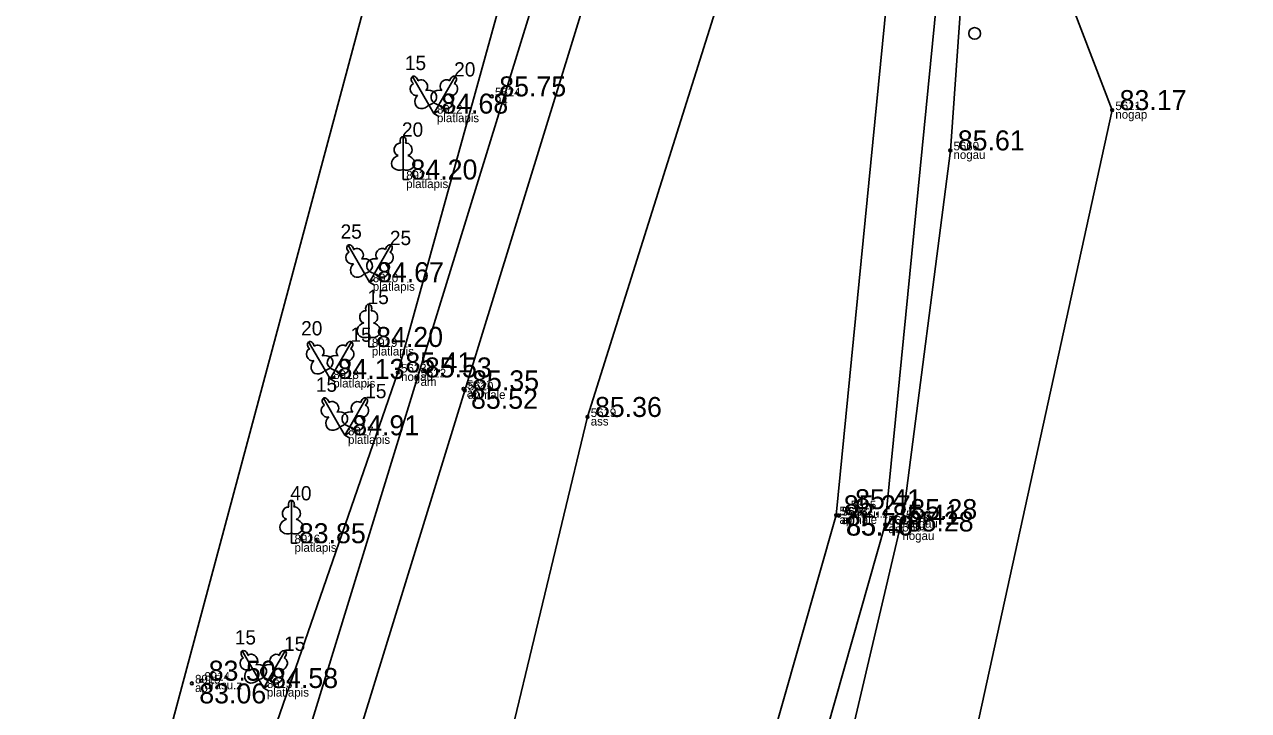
# Model space of a CAD drawing. Extents: x 614911 to 615803, y 262110 to 264311.
# Drawn here: x 615549.17 to 615592.01, y 262819.32 to 262843.34 of the extents above; entities that cross this region are included whole.
import ezdxf

# ---------------------------------------------------------------- set-up
doc = ezdxf.new("R2010")
doc.units = 0
for name, color, linetype in [('Level 1', 7, 'Continuous'), ('Level 31', 7, 'Continuous'), ('Level 37', 7, 'Continuous'), ('Level 53', 7, 'Continuous'), ('Level 54', 7, 'Continuous'), ('Level 57', 7, 'Continuous'), ('Level 58', 7, 'Continuous')]:
    doc.layers.add(name, color=color, linetype=linetype)

msp = doc.modelspace()

# ---------------------------------------------------------------- linework, layer by layer
at = {"layer": 'Level 1'}
for p, q in [((615563.322, 262840.52), (615563.495, 262840.219)), ((615563.668, 262840.52), (615563.495, 262840.219)), ((615563.495, 262840.219), (615563.668, 262840.319)), ((615563.495, 262840.219), (615563.668, 262840.119)), ((615562.418, 262838.258), (615562.418, 262837.911)), ((615562.418, 262837.911), (615562.618, 262837.911)), ((615561.073, 262834.617), (615561.246, 262834.316)), ((615561.419, 262834.617), (615561.246, 262834.316)), ((615561.246, 262834.316), (615561.419, 262834.416)), ((615561.246, 262834.316), (615561.419, 262834.216)), ((615561.215, 262832.396), (615561.215, 262832.049)), ((615561.215, 262832.049), (615561.415, 262832.049)), ((615559.692, 262831.231), (615559.865, 262830.93)), ((615560.038, 262831.231), (615559.865, 262830.93)), ((615559.865, 262830.93), (615560.038, 262831.03)), ((615559.865, 262830.93), (615560.038, 262830.83)), ((615560.209, 262829.257), (615560.382, 262828.956)), ((615560.555, 262829.257), (615560.382, 262828.956)), ((615560.382, 262828.956), (615560.555, 262829.056)), ((615560.382, 262828.956), (615560.555, 262828.856)), ((615558.51, 262825.525), (615558.51, 262825.178)), ((615558.51, 262825.178), (615558.71, 262825.178)), ((615557.369, 262820.409), (615557.542, 262820.108)), ((615557.715, 262820.409), (615557.542, 262820.108)), ((615557.542, 262820.108), (615557.715, 262820.208)), ((615557.542, 262820.108), (615557.715, 262820.008))]:
    msp.add_line(p, q, dxfattribs=at)
for points in [[(615562.745, 262841.518), (615563.322, 262840.52)], [(615562.939, 262841.362), (615562.937, 262841.362)], [(615564.245, 262841.518), (615563.668, 262840.52)], [(615564.206, 262841.272), (615564.206, 262841.273)], [(615562.418, 262839.411), (615562.418, 262838.258)], [(615562.508, 262839.179), (615562.507, 262839.18)], [(615560.496, 262835.615), (615561.073, 262834.617)], [(615560.69, 262835.459), (615560.688, 262835.459)], [(615561.996, 262835.615), (615561.419, 262834.617)], [(615561.957, 262835.369), (615561.957, 262835.37)], [(615561.215, 262833.549), (615561.215, 262832.396)], [(615561.305, 262833.317), (615561.304, 262833.318)], [(615559.115, 262832.229), (615559.692, 262831.231)], [(615559.309, 262832.073), (615559.307, 262832.073)], [(615560.615, 262832.229), (615560.038, 262831.231)], [(615560.576, 262831.983), (615560.576, 262831.984)], [(615559.632, 262830.255), (615560.209, 262829.257)], [(615561.132, 262830.255), (615560.555, 262829.257)], [(615559.826, 262830.099), (615559.824, 262830.099)], [(615561.093, 262830.009), (615561.093, 262830.01)], [(615558.51, 262826.678), (615558.51, 262825.525)], [(615558.6, 262826.446), (615558.599, 262826.447)], [(615556.792, 262821.407), (615557.369, 262820.409)], [(615556.986, 262821.251), (615556.984, 262821.251)], [(615558.292, 262821.407), (615557.715, 262820.409)], [(615558.253, 262821.161), (615558.253, 262821.162)]]:
    msp.add_lwpolyline(points, dxfattribs=at)
msp.add_circle((615582.421, 262843.025), 0.205, dxfattribs=at)
for centre, major_axis, ratio, start_param, end_param in [((615562.82, 262841.388), (0.075, -0.13), 0.707107, 3.14537, 5.287485), ((615562.82, 262841.388), (0.075, -0.13), 0.707107, 0.995701, 3.137816), ((615563.079, 262841.197), (0.14, -0.165), 0.861323, 0, 3.141593), ((615563.911, 262841.197), (-0.14, -0.165), 0.861323, 3.141593, 6.283185), ((615564.17, 262841.388), (-0.075, -0.13), 0.707107, 3.14537, 5.287485), ((615564.17, 262841.388), (-0.075, -0.13), 0.707107, 0.995701, 3.137816), ((615562.856, 262841.069), (0.073, -0.203), 0.861323, 3.141593, 6.283185), ((615563.276, 262840.777), (-0.313, -0.071), 0.814445, 1.531171, 4.712389), ((615563.714, 262840.777), (0.313, -0.071), 0.814445, 1.570796, 4.752015), ((615564.134, 262841.069), (-0.073, -0.203), 0.861323, 0, 3.141593), ((615563.121, 262840.688), (0.218, 0.236), 0.814445, 1.570796, 4.752015), ((615563.869, 262840.688), (-0.218, 0.236), 0.814445, 1.531171, 4.712389), ((615562.29, 262838.966), (-0.039, -0.212), 0.861323, 3.141593, 6.283185), ((615562.418, 262839.261), (0, -0.15), 0.707107, 3.14537, 5.287485), ((615562.418, 262839.261), (0, -0.15), 0.707107, 0.995701, 3.137816), ((615562.546, 262838.966), (0.039, -0.212), 0.861323, 0, 3.141593), ((615562.328, 262838.504), (0.307, 0.095), 0.814445, 1.570796, 4.752015), ((615562.508, 262838.504), (-0.307, 0.095), 0.814445, 1.531171, 4.712389), ((615560.607, 262835.166), (0.073, -0.203), 0.861323, 3.141593, 6.283185), ((615560.571, 262835.485), (0.075, -0.13), 0.707107, 3.14537, 5.287485), ((615560.571, 262835.485), (0.075, -0.13), 0.707107, 0.995701, 3.137816), ((615560.83, 262835.294), (0.14, -0.165), 0.861323, 0, 3.141593), ((615561.662, 262835.294), (-0.14, -0.165), 0.861323, 3.141593, 6.283185), ((615561.921, 262835.485), (-0.075, -0.13), 0.707107, 3.14537, 5.287485), ((615561.885, 262835.166), (-0.073, -0.203), 0.861323, 0, 3.141593), ((615561.921, 262835.485), (-0.075, -0.13), 0.707107, 0.995701, 3.137816), ((615560.872, 262834.785), (0.218, 0.236), 0.814445, 1.570796, 4.752015), ((615561.027, 262834.874), (-0.313, -0.071), 0.814445, 1.531171, 4.712389), ((615561.465, 262834.874), (0.313, -0.071), 0.814445, 1.570796, 4.752015), ((615561.62, 262834.785), (-0.218, 0.236), 0.814445, 1.531171, 4.712389), ((615561.087, 262833.104), (-0.039, -0.212), 0.861323, 3.141593, 6.283185), ((615561.215, 262833.399), (0, -0.15), 0.707107, 3.14537, 5.287485), ((615561.215, 262833.399), (0, -0.15), 0.707107, 0.995701, 3.137816), ((615561.343, 262833.104), (0.039, -0.212), 0.861323, 0, 3.141593), ((615561.125, 262832.642), (0.307, 0.095), 0.814445, 1.570796, 4.752015), ((615561.305, 262832.642), (-0.307, 0.095), 0.814445, 1.531171, 4.712389), ((615559.226, 262831.78), (0.073, -0.203), 0.861323, 3.141593, 6.283185), ((615559.19, 262832.099), (0.075, -0.13), 0.707107, 3.14537, 5.287485), ((615559.19, 262832.099), (0.075, -0.13), 0.707107, 0.995701, 3.137816), ((615559.449, 262831.908), (0.14, -0.165), 0.861323, 0, 3.141593), ((615560.281, 262831.908), (-0.14, -0.165), 0.861323, 3.141593, 6.283185), ((615560.54, 262832.099), (-0.075, -0.13), 0.707107, 3.14537, 5.287485), ((615560.504, 262831.78), (-0.073, -0.203), 0.861323, 0, 3.141593), ((615560.54, 262832.099), (-0.075, -0.13), 0.707107, 0.995701, 3.137816), ((615559.491, 262831.399), (0.218, 0.236), 0.814445, 1.570796, 4.752015), ((615559.646, 262831.488), (-0.313, -0.071), 0.814445, 1.531171, 4.712389), ((615560.084, 262831.488), (0.313, -0.071), 0.814445, 1.570796, 4.752015), ((615560.239, 262831.399), (-0.218, 0.236), 0.814445, 1.531171, 4.712389), ((615559.707, 262830.125), (0.075, -0.13), 0.707107, 3.14537, 5.287485), ((615559.707, 262830.125), (0.075, -0.13), 0.707107, 0.995701, 3.137816), ((615561.057, 262830.125), (-0.075, -0.13), 0.707107, 3.14537, 5.287485), ((615561.057, 262830.125), (-0.075, -0.13), 0.707107, 0.995701, 3.137816), ((615559.743, 262829.806), (0.073, -0.203), 0.861323, 3.141593, 6.283185), ((615559.966, 262829.934), (0.14, -0.165), 0.861323, 0, 3.141593), ((615560.163, 262829.514), (-0.313, -0.071), 0.814445, 1.531171, 4.712389), ((615560.601, 262829.514), (0.313, -0.071), 0.814445, 1.570796, 4.752015), ((615560.798, 262829.934), (-0.14, -0.165), 0.861323, 3.141593, 6.283185), ((615561.021, 262829.806), (-0.073, -0.203), 0.861323, 0, 3.141593), ((615560.008, 262829.425), (0.218, 0.236), 0.814445, 1.570796, 4.752015), ((615560.756, 262829.425), (-0.218, 0.236), 0.814445, 1.531171, 4.712389), ((615558.382, 262826.233), (-0.039, -0.212), 0.861323, 3.141593, 6.283185), ((615558.51, 262826.528), (0, -0.15), 0.707107, 3.14537, 5.287485), ((615558.51, 262826.528), (0, -0.15), 0.707107, 0.995701, 3.137816), ((615558.638, 262826.233), (0.039, -0.212), 0.861323, 0, 3.141593), ((615558.42, 262825.771), (0.307, 0.095), 0.814445, 1.570796, 4.752015), ((615558.6, 262825.771), (-0.307, 0.095), 0.814445, 1.531171, 4.712389), ((615556.867, 262821.277), (0.075, -0.13), 0.707107, 3.14537, 5.287485), ((615556.867, 262821.277), (0.075, -0.13), 0.707107, 0.995701, 3.137816), ((615557.126, 262821.086), (0.14, -0.165), 0.861323, 0, 3.141593), ((615557.958, 262821.086), (-0.14, -0.165), 0.861323, 3.141593, 6.283185), ((615558.217, 262821.277), (-0.075, -0.13), 0.707107, 3.14537, 5.287485), ((615558.217, 262821.277), (-0.075, -0.13), 0.707107, 0.995701, 3.137816), ((615556.903, 262820.958), (0.073, -0.203), 0.861323, 3.141593, 6.283185), ((615557.323, 262820.666), (-0.313, -0.071), 0.814445, 1.531171, 4.712389), ((615557.761, 262820.666), (0.313, -0.071), 0.814445, 1.570796, 4.752015), ((615558.181, 262820.958), (-0.073, -0.203), 0.861323, 0, 3.141593), ((615557.168, 262820.577), (0.218, 0.236), 0.814445, 1.570796, 4.752015), ((615557.916, 262820.577), (-0.218, 0.236), 0.814445, 1.531171, 4.712389)]:
    msp.add_ellipse(centre, major_axis=major_axis, ratio=ratio, start_param=start_param, end_param=end_param, dxfattribs=at)
at = {"layer": 'Level 31'}
for points in [[(615630.111, 263159.019), (615628.675, 263155.243), (615625.969, 263148.507), (615625.467, 263143.326), (615625.424, 263137.065), (615625.842, 263134.993), (615625.948, 263131.109), (615625.2, 263127.266), (615625.864, 263116.003), (615625.339, 263108.896), (615618.12, 263017.928), (615614.008, 263002.211), (615611.608, 262992.724), (615610.318, 262984.066), (615604.711, 262969.009), (615598.026, 262946.805), (615590.694, 262924.523), (615584.099, 262903.018), (615578.016, 262882.248), (615571.57, 262862.909), (615571.479, 262861.254), (615568.795, 262854.862), (615562.238, 262831.156), (615556.487, 262814.508)], [(615632.734, 262974.874), (615627.762, 262975.783), (615624.583, 262974.081), (615622.329, 262970.726), (615619.288, 262963.641), (615611.976, 262941.852), (615605.37, 262920.098), (615598.524, 262898.844), (615592.115, 262877.692), (615586.071, 262858.355), (615583.42, 262849.533), (615582.048, 262845.554), (615581.571, 262838.931), (615579.909, 262826.022), (615579.783, 262825.588), (615576.605, 262812.081)], [(615581.33, 262813.385), (615587.235, 262840.341), (615585.874, 262843.893), (615588.538, 262850.225), (615593.068, 262864.597), (615600.932, 262884.287), (615612.047, 262917.578), (615615.98, 262929.024), (615621.827, 262931.099), (615623.831, 262935.169), (615622.903, 262940.536), (615628.682, 262961.888), (615634.511, 262966.199), (615634.511, 262966.199)], [(615542.417, 262774.44), (615587.704, 262943.411), (615591.769, 262960.865)]]:
    msp.add_lwpolyline(points, dxfattribs=at)
at = {"layer": 'Level 37'}
for points in [[(615629.654, 263149.948), (615628.721, 263134.164), (615628.583, 263132.388), (615627.854, 263104.61), (615621.91, 263025.585), (615621.904, 263025.311), (615619.521, 263012.239), (615619.398, 263011.725), (615613.627, 262992.503), (615605.986, 262968.61), (615598.735, 262946.405), (615591.778, 262924.107), (615585.103, 262902.604), (615578.685, 262882.008), (615572.188, 262861.032), (615562.921, 262830.982), (615557.662, 262813.841), (615551.445, 262793.883), (615545.378, 262774.577), (615544.847, 262773.643)], [(615552.83, 262775.419), (615557.688, 262792.217), (615564.381, 262810.929), (615568.874, 262829.598), (615578.474, 262860.105), (615584.765, 262880.506), (615591.133, 262901.009), (615597.793, 262922.52), (615604.506, 262944.221), (615611.821, 262967.016), (615619.311, 262990.31), (615624.144, 263005.661), (615628.856, 263023.992)], [(615633.153, 262995.478), (615630.105, 262994.778), (615627.249, 262993.097), (615624.165, 262989.775), (615623.012, 262986.721), (615615.941, 262964.659), (615608.941, 262942.572), (615602.23, 262921.018), (615595.493, 262899.514), (615589.041, 262878.574), (615583.023, 262859.136), (615579.804, 262848.845), (615577.579, 262826.156), (615572.51, 262808.384), (615566.84, 262788.492), (615562.353, 262772.755), (615562.228, 262772.268), (615562.322, 262770.686), (615563.546, 262768.507), (615565.703, 262767.319), (615569.868, 262766.432), (615584.992, 262762.796)], [(615615.254, 262992.037), (615607.495, 262968.204), (615600.361, 262945.823), (615593.41, 262923.721), (615586.741, 262902.064), (615580.351, 262881.537), (615573.832, 262860.567), (615564.576, 262830.529), (615559.267, 262813.314), (615553.068, 262793.425), (615547.108, 262774.302), (615545.744, 262772.518), (615544.641, 262771.987), (615542.393, 262772.794), (615538.581, 262772.6), (615523.132, 262777.208), (615510.602, 262781.905), (615510.241, 262783.659)], [(615576.19, 262811.993), (615576.066, 262812.682), (615575.818, 262813.59), (615579.291, 262825.832), (615581.523, 262848.494), (615584.551, 262858.603), (615590.575, 262878.181), (615597.215, 262899.18), (615604.023, 262920.582), (615610.418, 262942.235), (615617.538, 262964.274), (615623.159, 262980.563)]]:
    msp.add_lwpolyline(points, dxfattribs=at)
at = {"layer": 'Level 57'}
for centre in [(615565.525, 262840.821), (615587.235, 262840.341), (615581.571, 262838.931), (615562.238, 262831.156), (615562.921, 262830.982), (615564.536, 262830.585), (615564.576, 262830.529), (615568.874, 262829.598), (615577.976, 262826.369), (615577.579, 262826.156), (615577.656, 262826.146), (615577.673, 262826.144), (615579.909, 262826.022), (615579.291, 262825.832), (615579.783, 262825.588), (615555.356, 262820.365), (615555.027, 262820.269)]:
    msp.add_circle(centre, 0.05, dxfattribs=at)
at = {"layer": 'Level 58'}
for centre in [(615565.525, 262840.821), (615587.235, 262840.341), (615581.571, 262838.931), (615562.238, 262831.156), (615562.921, 262830.982), (615564.536, 262830.585), (615564.576, 262830.529), (615568.874, 262829.598), (615577.976, 262826.369), (615577.579, 262826.156), (615577.656, 262826.146), (615577.673, 262826.144), (615579.909, 262826.022), (615579.291, 262825.832), (615579.783, 262825.588), (615555.356, 262820.365), (615555.027, 262820.269)]:
    msp.add_circle(centre, 0.05, dxfattribs=at)

# ---------------------------------------------------------------- texts
at = {"layer": 'Level 1'}
for s, p in [(' 15', (615562.295, 262841.743)), (' 20', (615564.02, 262841.518)), (' 20', (615562.193, 262839.411)), (' 25', (615560.046, 262835.84)), (' 25', (615561.771, 262835.615)), (' 15', (615560.99, 262833.549)), (' 20', (615558.665, 262832.454)), (' 15', (615560.39, 262832.229)), (' 15', (615559.182, 262830.48)), (' 15', (615560.907, 262830.255)), (' 40', (615558.285, 262826.678)), (' 15', (615556.342, 262821.632)), (' 15', (615558.067, 262821.407))]:
    msp.add_text(s, height=0.5, dxfattribs=at).set_placement(p)
at = {"layer": 'Level 53'}
for s, p in [(' 94', (615565.525, 262840.521)), (' platlapis', (615563.495, 262839.919)), (' nogap', (615587.235, 262840.041)), (' nogau', (615581.571, 262838.631)), (' platlapis', (615562.418, 262837.611)), (' platlapis', (615561.246, 262834.016)), (' platlapis', (615561.215, 262831.749)), (' nogau', (615562.238, 262830.856)), (' platlapis', (615559.865, 262830.63)), (' am', (615562.921, 262830.682)), (' ap', (615564.536, 262830.285)), (' apmale', (615564.576, 262830.229)), (' ass', (615568.874, 262829.298)), (' platlapis', (615560.382, 262828.656)), (' drasu.z', (615577.976, 262826.069)), (' apmale', (615577.579, 262825.856)), (' ap', (615577.656, 262825.846)), (' ap', (615577.673, 262825.844)), (' nogau', (615579.909, 262825.722)), (' am', (615579.291, 262825.532)), (' nogau', (615579.783, 262825.288)), (' platlapis', (615558.51, 262824.878)), (' drasu.z', (615555.356, 262820.065)), (' ap', (615555.027, 262819.969)), (' platlapis', (615557.542, 262819.808))]:
    msp.add_text(s, height=0.3, dxfattribs=at).set_placement(p)
at = {"layer": 'Level 54'}
for s, p in [(' 5624', (615565.525, 262840.821)), (' 8922', (615563.495, 262840.219)), (' 5611', (615587.235, 262840.341)), (' 5660', (615581.571, 262838.931)), (' 8921', (615562.418, 262837.911)), (' 8920', (615561.246, 262834.316)), (' 8919', (615561.215, 262832.049)), (' 8918', (615559.865, 262830.93)), (' 5623', (615562.238, 262831.156)), (' 5622', (615562.921, 262830.982)), (' 5621', (615564.536, 262830.585)), (' 5620', (615564.576, 262830.529)), (' 5619', (615568.874, 262829.598)), (' 8917', (615560.382, 262828.956)), (' 5616', (615577.579, 262826.156)), (' 5617', (615577.656, 262826.146)), (' 5618', (615577.673, 262826.144)), (' 5615', (615577.976, 262826.369)), (' 5613', (615579.909, 262826.022)), (' 5614', (615579.291, 262825.832)), (' 8916', (615558.51, 262825.178)), (' 5661', (615579.783, 262825.588)), (' 8915', (615555.027, 262820.269)), (' 8914', (615555.356, 262820.365)), (' 8913', (615557.542, 262820.108))]:
    msp.add_text(s, height=0.3, dxfattribs=at).set_placement(p)
at = {"layer": 'Level 58'}
for s, p in [(' 85.75', (615565.525, 262840.821)), (' 84.68', (615563.495, 262840.219)), (' 83.17', (615587.235, 262840.341)), (' 85.61', (615581.571, 262838.931)), (' 84.20', (615562.418, 262837.911)), (' 84.67', (615561.246, 262834.316)), (' 84.20', (615561.215, 262832.049)), (' 84.13', (615559.865, 262830.93)), (' 85.41', (615562.238, 262831.156)), (' 85.53', (615562.921, 262830.982)), (' 85.35', (615564.576, 262830.529)), (' 85.52', (615564.536, 262829.885)), (' 85.36', (615568.874, 262829.598)), (' 84.91', (615560.382, 262828.956)), (' 85.27', (615577.579, 262826.156)), (' 85.41', (615577.976, 262826.369)), (' 85.41', (615579.291, 262825.832)), (' 85.28', (615579.909, 262826.022)), (' 85.40', (615577.656, 262825.446)), (' 85.40', (615577.673, 262825.444)), (' 85.28', (615579.783, 262825.588)), (' 83.85', (615558.51, 262825.178)), (' 83.50', (615555.356, 262820.365)), (' 84.58', (615557.542, 262820.108)), (' 83.06', (615555.027, 262819.569))]:
    msp.add_text(s, height=0.7, dxfattribs=at).set_placement(p)

doc.saveas('drawing.dxf')
